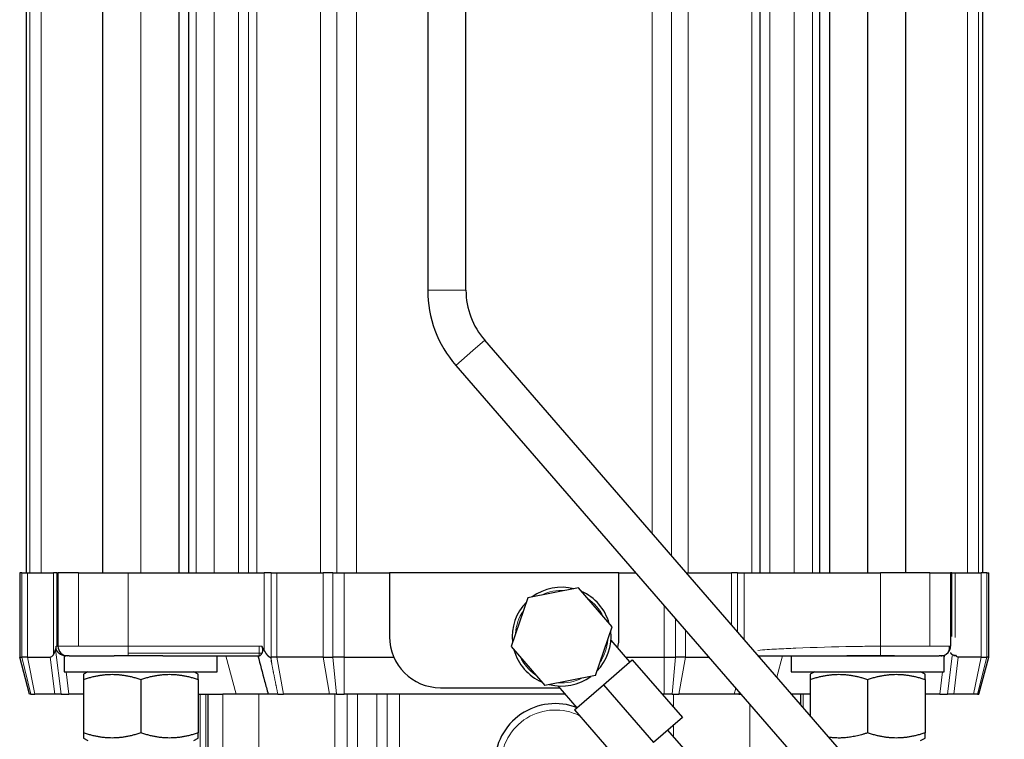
# Model space of a CAD drawing. Header units: inches. Extents: x 0 to 20790, y -12 to 14700.
# Tile 280 of 436: x 11217 to 11372, y 5927 to 6040. Entities that reach past the tile are written whole.
import ezdxf

# ---------------------------------------------------------------- set-up
doc = ezdxf.new("R2010")
doc.units = ezdxf.units.IN
doc.layers.add('1', color=7, linetype='Continuous', true_color=0xffffff)
doc.layers.add('254', color=7, linetype='Continuous', true_color=0xffffff)
doc.styles.add('latin_extended', font='simplex.shx')
doc.dimstyles.get("Standard").update_dxf_attribs({"dimtxt": 0.18, "dimasz": 0.18, "dimexe": 0.18, "dimexo": 0.0625, "dimgap": 0.09, "dimtad": 0, "dimtih": 1, "dimtoh": 1, "dimdec": 4, "dimzin": 0, "dimdsep": 46, "dimtxsty": 'Standard', "dimcen": 0.09, "dimadec": 0, "dimazin": 0, "dimtfac": 1, "dimtdec": 4, "dimtofl": 0, "dimtmove": 0, "dimatfit": 3, "dimfxl": 1, "dimtolj": 1, "dimtzin": 0, "dimarcsym": 0})

# ---------------------------------------------------------------- blocks, each defined once
blk = doc.blocks.new('_U0')
at = {"layer": '254', "color": 3, "linetype": 'Continuous', "lineweight": 13, "transparency": 16777216}
for p, q in [((10849.28, 6803.37), (11850.52, 6803.37)), ((11815.52, 6680.87), (11815.52, 4494.37)), ((10021.49, 4371.87), (11850.52, 4371.87))]:
    blk.add_line(p, q, dxfattribs=at)
at = {"layer": '254', "color": 3, "transparency": 16777216}
for points in [[(11835.94, 6680.87), (11795.11, 6680.87), (11815.52, 6803.37)], [(11795.11, 4494.37), (11835.94, 4494.37), (11815.52, 4371.87)]]:
    blk.add_solid(points, dxfattribs=at)
at = {"layer": 'Defpoints', "color": 0, "transparency": 16777216}
for p in [(10814.28, 6803.37), (9986.49, 4371.87), (11815.52, 4371.87)]:
    blk.add_point(p, dxfattribs=at)
at = {"layer": '254', "color": 2, "lineweight": 13, "transparency": 16777216, "insert": (11631.77, 5371.79), "char_height": 122.5, "attachment_point": 1, "rotation": 90, "style": 'latin_extended'}
blk.add_mtext('\\A1;2432', dxfattribs=at)

msp = doc.modelspace()

# ---------------------------------------------------------------- linework, layer by layer
at = {"layer": '1', "color": 2, "linetype": 'Continuous', "lineweight": 25}
for p, q in [((11218.49, 6080.374), (11218.49, 5953.374)), ((11230.49, 6080.373), (11230.49, 5953.376)), ((11242.49, 5953.376), (11242.49, 6080.373)), ((11243.99, 6080.374), (11243.99, 5953.374)), ((11333.617, 5953.374), (11333.617, 6080.374)), ((11342.99, 5953.374), (11342.99, 6080.374)), ((11344.49, 6080.373), (11344.49, 5953.376)), ((11350.49, 6080.373), (11350.49, 5953.376)), ((11356.49, 5953.376), (11356.49, 6080.373)), ((11368.49, 6080.374), (11368.49, 5953.374)), ((11281.49, 6068.374), (11281.49, 5997.723)), ((11287.49, 5997.723), (11287.49, 6068.374)), ((11366.432, 5902.246), (11290.426, 5989.859)), ((11285.894, 5985.927), (11361.9, 5898.315)), ((11217.801, 5953.374), (11217.49, 5953.374)), ((11217.49, 5953.374), (11217.49, 5940.174)), ((11217.801, 5953.374), (11218.694, 5953.374)), ((11218.694, 5953.374), (11222.768, 5953.374)), ((11223.304, 5953.374), (11222.768, 5953.374)), ((11223.304, 5953.374), (11223.49, 5953.374)), ((11226.712, 5953.374), (11223.49, 5953.374)), ((11223.49, 5953.374), (11223.49, 5941.874)), ((11226.712, 5953.374), (11234.49, 5953.374)), ((11234.49, 5953.374), (11255.844, 5953.374)), ((11256.915, 5953.374), (11255.844, 5953.374)), ((11256.915, 5953.374), (11257.845, 5953.374)), ((11257.845, 5953.374), (11265.067, 5953.374)), ((11266.616, 5953.374), (11265.067, 5953.374)), ((11266.616, 5953.374), (11268.401, 5953.374)), ((11268.401, 5953.374), (11275.49, 5953.374)), ((11311.49, 5953.374), (11275.49, 5953.374)), ((11275.49, 5953.374), (11275.49, 5943.374)), ((11311.49, 5953.374), (11314.134, 5953.374)), ((11311.49, 5943.374), (11311.49, 5953.374)), ((11322.078, 5953.374), (11329.136, 5953.374)), ((11330.066, 5953.374), (11329.136, 5953.374)), ((11330.066, 5953.374), (11331.137, 5953.374)), ((11331.137, 5953.374), (11352.49, 5953.374)), ((11360.269, 5953.374), (11352.49, 5953.374)), ((11360.269, 5953.374), (11363.49, 5953.374)), ((11363.677, 5953.374), (11363.49, 5953.374)), ((11363.49, 5953.374), (11363.49, 5941.875)), ((11363.677, 5953.374), (11364.213, 5953.374)), ((11364.213, 5953.374), (11368.287, 5953.374)), ((11369.18, 5953.374), (11368.287, 5953.374)), ((11369.18, 5953.374), (11369.49, 5953.374)), ((11369.49, 5940.174), (11369.49, 5953.374)), ((11305.13, 5951.014), (11297.194, 5949.48)), ((11310.426, 5944.909), (11305.13, 5951.014)), ((11297.194, 5949.48), (11294.555, 5941.84)), ((11307.787, 5937.269), (11310.426, 5944.909)), ((11294.555, 5941.84), (11299.851, 5935.734)), ((11313.198, 5939.425), (11310.242, 5942.832)), ((11217.49, 5940.174), (11217.801, 5940.174)), ((11219.045, 5934.374), (11217.49, 5940.174)), ((11218.694, 5940.174), (11217.801, 5940.174)), ((11218.694, 5940.174), (11222.272, 5940.174)), ((11225.247, 5940.374), (11224.49, 5940.374)), ((11224.49, 5940.374), (11224.49, 5937.874)), ((11225.247, 5940.374), (11232.296, 5940.374)), ((11239.918, 5940.374), (11232.296, 5940.374)), ((11239.918, 5940.374), (11255.031, 5940.374)), ((11248.49, 5937.874), (11248.49, 5940.374)), ((11256.838, 5940.174), (11256.915, 5940.174)), ((11257.845, 5940.174), (11256.915, 5940.174)), ((11265.067, 5940.174), (11257.845, 5940.174)), ((11265.067, 5940.174), (11266.616, 5940.174)), ((11268.401, 5940.174), (11266.616, 5940.174)), ((11268.401, 5940.174), (11276.158, 5940.174)), ((11312.548, 5940.174), (11318.58, 5940.174)), ((11318.58, 5940.174), (11320.365, 5940.174)), ((11321.914, 5940.174), (11320.365, 5940.174)), ((11321.914, 5940.174), (11325.586, 5940.174)), ((11338.49, 5940.374), (11338.49, 5937.874)), ((11354.684, 5940.374), (11347.253, 5940.374)), ((11361.433, 5940.374), (11361.734, 5940.374)), ((11362.49, 5940.374), (11361.734, 5940.374)), ((11362.49, 5937.874), (11362.49, 5940.374)), ((11368.287, 5940.174), (11364.709, 5940.174)), ((11367.936, 5934.374), (11369.49, 5940.174)), ((11368.287, 5940.174), (11369.18, 5940.174)), ((11369.49, 5940.174), (11369.18, 5940.174)), ((11309.043, 5935.821), (11313.576, 5939.752)), ((11313.576, 5939.752), (11321.439, 5930.688)), ((11224.49, 5937.874), (11248.49, 5937.874)), ((11228.19, 5937.874), (11227.488, 5937.469)), ((11245.493, 5937.469), (11244.79, 5937.874)), ((11307.787, 5937.269), (11299.851, 5935.734)), ((11338.49, 5937.874), (11362.49, 5937.874)), ((11342.19, 5937.874), (11341.488, 5937.469)), ((11359.493, 5937.469), (11358.79, 5937.874)), ((11227.488, 5936.665), (11227.488, 5928.284)), ((11236.49, 5936.665), (11236.49, 5928.284)), ((11245.493, 5936.665), (11245.493, 5928.284)), ((11283.49, 5935.374), (11302.149, 5935.374)), ((11301.914, 5935.646), (11304.889, 5932.217)), ((11304.511, 5931.889), (11309.043, 5935.821)), ((11309.043, 5935.821), (11316.907, 5926.756)), ((11341.488, 5936.665), (11341.488, 5931)), ((11350.49, 5936.665), (11350.49, 5928.284)), ((11359.493, 5936.665), (11359.493, 5928.284)), ((11219.259, 5934.374), (11219.045, 5934.374)), ((11219.259, 5934.374), (11219.874, 5934.374)), ((11222.986, 5934.374), (11219.874, 5934.374)), ((11223.975, 5934.374), (11222.986, 5934.374)), ((11223.975, 5934.374), (11225.187, 5934.374)), ((11227.488, 5934.374), (11225.187, 5934.374)), ((11245.493, 5934.374), (11247.12, 5934.374)), ((11246.99, 5934.374), (11246.99, 5914.374)), ((11247.12, 5934.374), (11249.334, 5934.374)), ((11254.048, 5934.374), (11249.334, 5934.374)), ((11256.455, 5934.374), (11254.048, 5934.374)), ((11257.988, 5934.374), (11258.881, 5934.374)), ((11266.103, 5934.374), (11258.881, 5934.374)), ((11267.171, 5934.374), (11266.103, 5934.374)), ((11267.171, 5934.374), (11268.401, 5934.374)), ((11303.017, 5934.374), (11268.401, 5934.374)), ((11318.58, 5934.374), (11318.241, 5934.374)), ((11319.81, 5934.374), (11318.58, 5934.374)), ((11319.81, 5934.374), (11320.878, 5934.374)), ((11329.561, 5934.374), (11320.878, 5934.374)), ((11330.275, 5934.374), (11329.561, 5934.374)), ((11330.275, 5934.374), (11330.526, 5934.374)), ((11330.526, 5934.374), (11330.548, 5934.454)), ((11330.526, 5934.374), (11330.617, 5934.374)), ((11339.861, 5934.374), (11338.56, 5934.374)), ((11341.455, 5934.374), (11339.861, 5934.374)), ((11339.99, 5932.726), (11339.99, 5934.374)), ((11361.794, 5934.374), (11359.493, 5934.374)), ((11361.794, 5934.374), (11363.006, 5934.374)), ((11363.994, 5934.374), (11363.006, 5934.374)), ((11367.107, 5934.374), (11363.994, 5934.374)), ((11367.722, 5934.374), (11367.107, 5934.374)), ((11367.722, 5934.374), (11367.936, 5934.374)), ((11301.491, 5932.874), (11301.49, 5932.874)), ((11304.511, 5931.889), (11312.375, 5922.824)), ((11304.511, 5931.889), (11312.375, 5922.824)), ((11321.439, 5930.688), (11316.907, 5926.756)), ((11227.488, 5927.48), (11228.19, 5927.074)), ((11244.79, 5927.074), (11245.493, 5927.48)), ((11352.573, 5890.221), (11319.173, 5928.722)), ((11358.79, 5927.074), (11359.493, 5927.48))]:
    msp.add_line(p, q, dxfattribs=at)
at = {"layer": '1', "color": 110, "linetype": 'Continuous', "lineweight": 13}
for p, q in [((11219.099, 5953.374), (11219.099, 6080.374)), ((11220.834, 6080.374), (11220.834, 5953.374)), ((11236.49, 6080.373), (11236.49, 5953.376)), ((11245.162, 5953.374), (11245.162, 6080.374)), ((11247.99, 5953.374), (11247.99, 6080.374)), ((11251.834, 6080.374), (11251.834, 5953.374)), ((11253.364, 5953.374), (11253.364, 6080.374)), ((11254.662, 5953.374), (11254.662, 6080.374)), ((11264.647, 6080.374), (11264.647, 5953.374)), ((11267.243, 5953.374), (11267.243, 6080.374)), ((11270.304, 6080.374), (11270.304, 5953.374)), ((11316.677, 6080.374), (11316.677, 5959.601)), ((11319.738, 5956.071), (11319.738, 6080.374)), ((11322.334, 6080.374), (11322.334, 5953.374)), ((11332.319, 6080.374), (11332.319, 5953.374)), ((11335.147, 6080.374), (11335.147, 5953.374)), ((11338.99, 6080.374), (11338.99, 5953.374)), ((11341.819, 5953.374), (11341.819, 6080.374)), ((11366.147, 6080.374), (11366.147, 5953.374)), ((11367.882, 5953.374), (11367.882, 6080.374)), ((11281.49, 5997.723), (11285.021, 5997.723)), ((11285.021, 5997.723), (11287.49, 5997.723)), ((11288.56, 5988.241), (11290.426, 5989.859)), ((11285.894, 5985.927), (11288.56, 5988.241)), ((11217.801, 5940.174), (11217.801, 5953.374)), ((11218.694, 5953.374), (11218.694, 5940.174)), ((11222.768, 5953.374), (11222.768, 5940.512)), ((11223.304, 5941.874), (11223.304, 5953.374)), ((11226.712, 5941.874), (11226.712, 5953.374)), ((11234.49, 5941.874), (11234.49, 5953.374)), ((11255.844, 5953.374), (11255.844, 5941.202)), ((11256.915, 5940.174), (11256.915, 5953.374)), ((11257.845, 5940.174), (11257.845, 5953.374)), ((11265.067, 5953.374), (11265.067, 5940.174)), ((11266.616, 5940.174), (11266.616, 5953.374)), ((11268.401, 5953.374), (11268.401, 5940.174)), ((11329.136, 5953.374), (11329.136, 5945.238)), ((11330.066, 5944.166), (11330.066, 5953.374)), ((11331.137, 5942.932), (11331.137, 5953.374)), ((11352.49, 5953.374), (11352.49, 5941.874)), ((11360.269, 5941.874), (11360.269, 5953.374)), ((11363.677, 5943.394), (11363.677, 5953.374)), ((11364.213, 5953.374), (11364.213, 5943.224)), ((11368.287, 5953.374), (11368.287, 5940.174)), ((11369.18, 5940.174), (11369.18, 5953.374)), ((11318.58, 5948.249), (11318.58, 5940.174)), ((11320.365, 5940.174), (11320.365, 5946.193)), ((11321.914, 5944.407), (11321.914, 5940.174)), ((11223.111, 5941.385), (11223.975, 5934.374)), ((11223.213, 5941.874), (11223.304, 5941.874)), ((11223.49, 5941.874), (11223.304, 5941.874)), ((11223.49, 5941.874), (11226.712, 5941.874)), ((11234.49, 5941.874), (11226.712, 5941.874)), ((11234.49, 5941.874), (11234.49, 5940.814)), ((11255.031, 5941.874), (11234.49, 5941.874)), ((11255.031, 5941.874), (11255.031, 5940.814)), ((11255.487, 5941.874), (11255.031, 5941.874)), ((11217.801, 5940.174), (11219.259, 5934.374)), ((11219.874, 5934.374), (11218.694, 5940.174)), ((11222.272, 5940.174), (11222.986, 5934.374)), ((11224.49, 5940.023), (11224.444, 5940.402)), ((11255.031, 5940.814), (11234.49, 5940.814)), ((11234.49, 5940.814), (11234.49, 5940.374)), ((11251.431, 5934.374), (11249.823, 5940.374)), ((11255.031, 5940.374), (11255.031, 5940.814)), ((11255.031, 5940.814), (11255.526, 5940.814)), ((11256.915, 5940.174), (11256.999, 5939.298)), ((11258.881, 5934.374), (11257.845, 5940.174)), ((11265.067, 5940.174), (11266.103, 5934.374)), ((11266.616, 5940.174), (11267.171, 5934.374)), ((11268.401, 5934.374), (11268.401, 5940.174)), ((11318.58, 5934.374), (11318.58, 5940.174)), ((11320.365, 5940.174), (11319.81, 5934.374)), ((11320.878, 5934.374), (11321.914, 5940.174)), ((11336.261, 5937.025), (11337.158, 5940.374)), ((11362.534, 5940.374), (11362.49, 5940.023)), ((11363.006, 5934.374), (11363.745, 5940.374)), ((11363.994, 5934.374), (11364.709, 5940.174)), ((11367.107, 5934.374), (11368.287, 5940.174)), ((11369.18, 5940.174), (11367.722, 5934.374)), ((11225.187, 5934.374), (11224.755, 5937.874)), ((11362.226, 5937.874), (11361.794, 5934.374)), ((11329.81, 5935.305), (11329.561, 5934.374)), ((11245.819, 5934.374), (11245.819, 5747.874)), ((11246.686, 5747.874), (11246.686, 5934.374)), ((11249.334, 5934.374), (11249.334, 5914.374)), ((11254.99, 5914.374), (11254.99, 5934.374)), ((11266.919, 5934.374), (11266.919, 5914.374)), ((11268.833, 5934.374), (11268.833, 5914.374)), ((11270.455, 5914.374), (11270.455, 5934.374)), ((11273.526, 5914.374), (11273.526, 5934.374)), ((11275.148, 5934.374), (11275.148, 5914.374)), ((11277.062, 5914.374), (11277.062, 5934.374)), ((11320.062, 5932.276), (11320.062, 5934.374)), ((11330.356, 5934.676), (11330.275, 5934.374)), ((11340.371, 5934.374), (11340.371, 5932.287)), ((11341.455, 5931.038), (11341.455, 5934.374)), ((11331.99, 5932.791), (11331.99, 5914.374)), ((11320.062, 5927.698), (11320.062, 5929.493))]:
    msp.add_line(p, q, dxfattribs=at)
at = {"layer": '1', "color": 2, "linetype": 'Continuous', "lineweight": 25}
for centre, radius, start, end in [((11299.49, 5997.723), 18, 180, 220.94234), ((11299.49, 5997.723), 12, 180, 220.94234), ((11302.49, 5943.374), 7.75, 75.53234, 126.35984), ((11302.49, 5943.374), 7.75, 15.52484, 66.35234), ((11302.49, 5943.374), 7.75, 135.52859, 186.36172), ((11283.49, 5943.374), 8, 180, 270), ((11302.49, 5943.374), 7.75, 315.52297, 6.35609), ((11303.49, 5943.374), 8, 347.31703, 0), ((11224.99, 5941.874), 1.5, 180, 225), ((11224.99, 5941.874), 1.5, 225, 270), ((11302.49, 5943.374), 7.75, 195.53047, 246.35797), ((11302.49, 5943.374), 7.75, 255.52672, 306.35422)]:
    msp.add_arc(centre, radius, start, end, dxfattribs=at)
at = {"layer": '1', "color": 110, "linetype": 'Continuous', "lineweight": 13}
for start, end in [(85.85422, 116.03797), (25.84672, 56.03047), (145.85609, 176.03422), (325.85047, 356.02859), (205.85234, 236.03609), (265.84859, 296.03234)]:
    msp.add_arc((11302.49, 5943.374), 7.25, start, end, dxfattribs=at)
at = {"layer": '1', "color": 2, "linetype": 'Continuous', "lineweight": 25}
for centre, major_axis, ratio, start_param, end_param in [((11223.139, 5951.765), (0.893, 11.59), 0.1686542, 3.1545841, 3.3966354), ((11363.842, 5951.765), (-0.893, 11.59), 0.1686542, 2.9044375, 3.1286012), ((11301.491, 5923.375), (0, -9.5), 1, 2.7731118, 4.7121365)]:
    msp.add_ellipse(centre, major_axis=major_axis, ratio=ratio, start_param=start_param, end_param=end_param, dxfattribs=at)
at = {"layer": '1', "color": 110, "linetype": 'Continuous', "lineweight": 13}
msp.add_ellipse((11301.492, 5923.375), major_axis=(0, -8.5), ratio=1, start_param=2.6757148, end_param=4.7121429, dxfattribs=at)
at = {"layer": '1', "color": 2, "linetype": 'Continuous', "lineweight": 25}
for points, knots in [([(11222.768, 5940.512), (11222.771, 5940.516), (11222.776, 5940.523), (11222.785, 5940.534), (11222.793, 5940.546), (11222.801, 5940.558), (11222.809, 5940.57), (11222.817, 5940.583), (11222.825, 5940.596), (11222.833, 5940.61), (11222.841, 5940.623), (11222.849, 5940.638), (11222.857, 5940.652), (11222.864, 5940.667), (11222.872, 5940.682), (11222.88, 5940.698), (11222.888, 5940.714), (11222.896, 5940.73), (11222.903, 5940.747), (11222.911, 5940.764), (11222.919, 5940.781), (11222.926, 5940.799), (11222.934, 5940.817), (11222.941, 5940.835), (11222.949, 5940.854), (11222.956, 5940.873), (11222.964, 5940.893), (11222.971, 5940.912), (11222.979, 5940.933), (11222.986, 5940.953), (11222.993, 5940.974), (11223, 5940.995), (11223.008, 5941.017), (11223.015, 5941.039), (11223.022, 5941.061), (11223.029, 5941.084), (11223.036, 5941.107), (11223.043, 5941.131), (11223.05, 5941.154), (11223.057, 5941.179), (11223.064, 5941.203), (11223.071, 5941.228), (11223.078, 5941.253), (11223.085, 5941.279), (11223.091, 5941.305), (11223.098, 5941.331), (11223.105, 5941.358), (11223.109, 5941.376), (11223.111, 5941.385)], [0, 0, 0, 0, 0.0156161, 0.03147, 0.0475651, 0.0639049, 0.0804926, 0.0973312, 0.1144237, 0.1317729, 0.1493815, 0.167252, 0.185387, 0.2037887, 0.2224595, 0.2414015, 0.2606167, 0.2801071, 0.2998747, 0.3199212, 0.3402484, 0.3608579, 0.3817514, 0.4029305, 0.4243965, 0.4461509, 0.468195, 0.4905303, 0.5131578, 0.536079, 0.5592948, 0.5828065, 0.6066151, 0.6307216, 0.6551271, 0.6798325, 0.7048388, 0.7301468, 0.7557575, 0.7816716, 0.8078899, 0.8344133, 0.8612425, 0.8883782, 0.9158212, 0.943572, 0.9716314, 1, 1, 1, 1]), ([(11223.213, 5941.874), (11223.188, 5941.733), (11223.16, 5941.594), (11223.123, 5941.434), (11223.117, 5941.409), (11223.111, 5941.385)], [0, 0, 0, 0, 0.8469825, 0.8469825, 1, 1, 1, 1]), ([(11224.444, 5940.402), (11224.437, 5940.403), (11224.424, 5940.406), (11224.405, 5940.41), (11224.386, 5940.414), (11224.366, 5940.418), (11224.347, 5940.423), (11224.328, 5940.428), (11224.309, 5940.433), (11224.29, 5940.438), (11224.271, 5940.443), (11224.252, 5940.449), (11224.233, 5940.455), (11224.215, 5940.461), (11224.196, 5940.467), (11224.177, 5940.474), (11224.159, 5940.481), (11224.14, 5940.488), (11224.122, 5940.495), (11224.104, 5940.502), (11224.085, 5940.51), (11224.067, 5940.518), (11224.049, 5940.526), (11224.031, 5940.534), (11224.013, 5940.542), (11223.995, 5940.551), (11223.978, 5940.56), (11223.96, 5940.569), (11223.942, 5940.578), (11223.925, 5940.588), (11223.873, 5940.617), (11223.789, 5940.669), (11223.68, 5940.748), (11223.58, 5940.835), (11223.487, 5940.93), (11223.404, 5941.034), (11223.331, 5941.145), (11223.275, 5941.259), (11223.239, 5941.358), (11223.218, 5941.439), (11223.206, 5941.501), (11223.198, 5941.564), (11223.195, 5941.618), (11223.194, 5941.662), (11223.194, 5941.696), (11223.196, 5941.731), (11223.198, 5941.767), (11223.202, 5941.802), (11223.207, 5941.838), (11223.211, 5941.862), (11223.213, 5941.874)], [0, 0, 0, 0, 0.0092075, 0.0184041, 0.027591, 0.0367689, 0.045939, 0.0551022, 0.0642594, 0.0734117, 0.08256, 0.0917054, 0.1008488, 0.1099912, 0.1191336, 0.128277, 0.1374224, 0.1465707, 0.155723, 0.1648802, 0.1740433, 0.1832134, 0.1923913, 0.2015781, 0.2107747, 0.2199821, 0.2292013, 0.2384333, 0.2476789, 0.2569392, 0.2662151, 0.33083, 0.3934493, 0.4544502, 0.5142406, 0.5783641, 0.639584, 0.6987128, 0.7566512, 0.7868333, 0.8171471, 0.8473814, 0.8781667, 0.8948505, 0.9117472, 0.9288738, 0.9462469, 0.9638823, 0.9817952, 1, 1, 1, 1]), ([(11255.844, 5941.203), (11255.831, 5941.226), (11255.805, 5941.274), (11255.766, 5941.346), (11255.727, 5941.419), (11255.687, 5941.493), (11255.647, 5941.568), (11255.608, 5941.643), (11255.568, 5941.719), (11255.527, 5941.797), (11255.501, 5941.848), (11255.487, 5941.874)], [0, 0, 0, 0, 0.1068065, 0.2146863, 0.3236408, 0.433671, 0.5447781, 0.6569634, 0.770228, 0.8845731, 1, 1, 1, 1]), ([(11255.526, 5940.814), (11255.528, 5940.818), (11255.532, 5940.827), (11255.539, 5940.84), (11255.545, 5940.853), (11255.551, 5940.867), (11255.557, 5940.88), (11255.562, 5940.893), (11255.567, 5940.907), (11255.573, 5940.92), (11255.578, 5940.933), (11255.582, 5940.947), (11255.587, 5940.96), (11255.591, 5940.973), (11255.596, 5940.987), (11255.6, 5941), (11255.603, 5941.013), (11255.607, 5941.026), (11255.62, 5941.077), (11255.638, 5941.168), (11255.646, 5941.305), (11255.634, 5941.448), (11255.611, 5941.555), (11255.591, 5941.623), (11255.581, 5941.654), (11255.571, 5941.685), (11255.559, 5941.716), (11255.547, 5941.747), (11255.533, 5941.779), (11255.519, 5941.81), (11255.504, 5941.842), (11255.493, 5941.864), (11255.487, 5941.874)], [0, 0, 0, 0, 0.016182, 0.0321771, 0.0479862, 0.06361, 0.0790491, 0.0943043, 0.1093765, 0.1242664, 0.1389749, 0.1535029, 0.1678513, 0.1820211, 0.1960133, 0.2098288, 0.2234689, 0.2369344, 0.2502267, 0.3785727, 0.4993821, 0.6240076, 0.7494665, 0.775694, 0.8022875, 0.8292636, 0.8566383, 0.8844267, 0.9126435, 0.9413026, 0.9704172, 1, 1, 1, 1]), ([(11361.99, 5940.374), (11362.078, 5940.374), (11362.17, 5940.382), (11362.356, 5940.417), (11362.45, 5940.443), (11362.635, 5940.516), (11362.725, 5940.563), (11362.897, 5940.675), (11362.978, 5940.741), (11363.124, 5940.887), (11363.19, 5940.968), (11363.302, 5941.14), (11363.348, 5941.23), (11363.422, 5941.415), (11363.448, 5941.509), (11363.483, 5941.695), (11363.49, 5941.787), (11363.49, 5941.875)], [0, 0, 0, 0, 0.125, 0.125, 0.25, 0.25, 0.375, 0.375, 0.5, 0.5, 0.625, 0.625, 0.75, 0.75, 0.875, 0.875, 1, 1, 1, 1]), ([(11362.528, 5940.475), (11362.678, 5940.533), (11362.939, 5940.686), (11363.224, 5941.036), (11363.347, 5941.455), (11363.324, 5941.733), (11363.286, 5941.874)], [0, 0, 0, 0, 0.2462865, 0.4991922, 0.7522514, 1, 1, 1, 1]), ([(11254.847, 5940.374), (11255.202, 5939.05), (11255.737, 5937.051), (11256.274, 5935.048), (11256.455, 5934.374)], [0, 0, 0, 0, 0.6640911, 1, 1, 1, 1]), ([(11255.031, 5940.374), (11255.034, 5940.374), (11255.038, 5940.374), (11255.046, 5940.375), (11255.053, 5940.375), (11255.06, 5940.376), (11255.068, 5940.377), (11255.076, 5940.379), (11255.083, 5940.38), (11255.091, 5940.382), (11255.099, 5940.384), (11255.107, 5940.387), (11255.116, 5940.39), (11255.124, 5940.393), (11255.133, 5940.396), (11255.141, 5940.4), (11255.155, 5940.406), (11255.176, 5940.416), (11255.206, 5940.434), (11255.241, 5940.458), (11255.28, 5940.489), (11255.319, 5940.525), (11255.355, 5940.562), (11255.384, 5940.596), (11255.406, 5940.624), (11255.425, 5940.649), (11255.442, 5940.673), (11255.458, 5940.697), (11255.474, 5940.721), (11255.488, 5940.744), (11255.501, 5940.768), (11255.514, 5940.791), (11255.522, 5940.806), (11255.526, 5940.814)], [0, 0, 0, 0, 0.0157728, 0.031673, 0.0477006, 0.0638559, 0.080139, 0.09655, 0.113089, 0.1297563, 0.1465519, 0.163476, 0.1805287, 0.1977101, 0.2150204, 0.2324597, 0.250028, 0.2993938, 0.3576167, 0.4246978, 0.5006376, 0.5820898, 0.6508845, 0.7070207, 0.7504982, 0.786025, 0.8203086, 0.8533506, 0.8851525, 0.9157162, 0.9450438, 0.9731375, 1, 1, 1, 1]), ([(11255.844, 5941.202), (11255.851, 5941.191), (11255.863, 5941.168), (11255.882, 5941.134), (11255.901, 5941.1), (11255.92, 5941.067), (11255.939, 5941.035), (11255.958, 5941.003), (11255.977, 5940.972), (11255.995, 5940.942), (11256.014, 5940.912), (11256.033, 5940.883), (11256.051, 5940.854), (11256.069, 5940.826), (11256.087, 5940.798), (11256.106, 5940.772), (11256.124, 5940.745), (11256.142, 5940.72), (11256.159, 5940.694), (11256.177, 5940.67), (11256.195, 5940.646), (11256.213, 5940.623), (11256.23, 5940.6), (11256.248, 5940.578), (11256.265, 5940.556), (11256.282, 5940.536), (11256.299, 5940.515), (11256.316, 5940.496), (11256.333, 5940.476), (11256.35, 5940.458), (11256.367, 5940.44), (11256.384, 5940.423), (11256.4, 5940.406), (11256.417, 5940.39), (11256.428, 5940.38), (11256.433, 5940.374)], [0, 0, 0, 0, 0.0387639, 0.0769793, 0.1146472, 0.1517692, 0.1883466, 0.2243809, 0.2598735, 0.2948262, 0.3292406, 0.3631184, 0.3964615, 0.4292719, 0.4615515, 0.4933025, 0.5245272, 0.5552279, 0.585407, 0.6150673, 0.6442114, 0.6728422, 0.7009629, 0.7285766, 0.7556867, 0.7822969, 0.808411, 0.8340329, 0.859167, 0.8838177, 0.9079899, 0.9316887, 0.9549195, 0.9776878, 1, 1, 1, 1]), ([(11256.433, 5940.374), (11256.438, 5940.37), (11256.446, 5940.362), (11256.459, 5940.351), (11256.472, 5940.34), (11256.485, 5940.329), (11256.498, 5940.318), (11256.511, 5940.308), (11256.524, 5940.299), (11256.536, 5940.289), (11256.549, 5940.28), (11256.562, 5940.272), (11256.574, 5940.263), (11256.587, 5940.255), (11256.599, 5940.248), (11256.612, 5940.241), (11256.624, 5940.234), (11256.636, 5940.227), (11256.649, 5940.221), (11256.661, 5940.216), (11256.673, 5940.21), (11256.685, 5940.205), (11256.697, 5940.201), (11256.709, 5940.197), (11256.721, 5940.193), (11256.733, 5940.189), (11256.745, 5940.186), (11256.757, 5940.183), (11256.768, 5940.181), (11256.78, 5940.179), (11256.792, 5940.177), (11256.804, 5940.176), (11256.815, 5940.175), (11256.827, 5940.174), (11256.834, 5940.174), (11256.838, 5940.174)], [0, 0, 0, 0, 0.037567, 0.0745658, 0.1110041, 0.1468898, 0.1822312, 0.2170373, 0.251317, 0.28508, 0.3183364, 0.3510966, 0.3833717, 0.4151731, 0.4465129, 0.4774036, 0.5078583, 0.5378907, 0.5675151, 0.5967463, 0.6255998, 0.6540917, 0.6822387, 0.7100581, 0.7375679, 0.7647867, 0.7917335, 0.8184282, 0.844891, 0.8711429, 0.8972051, 0.9230994, 0.9488482, 0.9744741, 1, 1, 1, 1]), ([(11333.352, 5940.374), (11333.804, 5940.374), (11334.258, 5940.374), (11334.964, 5940.374), (11335.213, 5940.374), (11335.712, 5940.374), (11335.962, 5940.374), (11337.211, 5940.374), (11338.209, 5940.374), (11340.206, 5940.374), (11341.205, 5940.374), (11343.203, 5940.374), (11344.202, 5940.374), (11345.885, 5940.374), (11346.569, 5940.374), (11347.253, 5940.374)], [0, 0, 0, 0, 0.0988575, 0.0988575, 0.1527006, 0.1527006, 0.2065438, 0.2065438, 0.4219163, 0.4219163, 0.6372888, 0.6372888, 0.8526613, 0.8526613, 1, 1, 1, 1]), ([(11347.253, 5940.374), (11347.569, 5940.374), (11347.885, 5940.374), (11349.201, 5940.374), (11350.199, 5940.374), (11351.632, 5940.374), (11352.061, 5940.374), (11352.49, 5940.374)], [0, 0, 0, 0, 0.1810813, 0.1810813, 0.7543244, 0.7543244, 1, 1, 1, 1]), ([(11352.49, 5940.374), (11352.601, 5940.374), (11353.224, 5940.374), (11353.958, 5940.374), (11354.572, 5940.374), (11354.684, 5940.374)], [0, 0, 0, 0, 0.149485, 0.8439471, 1, 1, 1, 1]), ([(11354.684, 5940.374), (11355.071, 5940.374), (11355.943, 5940.374), (11357.233, 5940.374), (11358.93, 5940.374), (11360.655, 5940.374), (11361.48, 5940.374), (11361.728, 5940.374), (11361.734, 5940.374)], [0, 0, 0, 0, 0.1134573, 0.2599338, 0.4063772, 0.6992769, 0.9921987, 1, 1, 1, 1]), ([(11363.49, 5940.882), (11363.49, 5940.881), (11363.491, 5940.879), (11363.491, 5940.877), (11363.491, 5940.874), (11363.492, 5940.871), (11363.493, 5940.867), (11363.494, 5940.863), (11363.495, 5940.86), (11363.496, 5940.856), (11363.498, 5940.851), (11363.5, 5940.847), (11363.502, 5940.842), (11363.504, 5940.837), (11363.507, 5940.832), (11363.509, 5940.826), (11363.512, 5940.82), (11363.516, 5940.814), (11363.519, 5940.808), (11363.523, 5940.802), (11363.528, 5940.795), (11363.532, 5940.788), (11363.538, 5940.779), (11363.547, 5940.768), (11363.558, 5940.754), (11363.569, 5940.74), (11363.582, 5940.726), (11363.595, 5940.712), (11363.61, 5940.697), (11363.625, 5940.683), (11363.641, 5940.668), (11363.659, 5940.653), (11363.671, 5940.643), (11363.677, 5940.638)], [0, 0, 0, 0, 0.0202149, 0.0407543, 0.0616194, 0.0828119, 0.1043328, 0.1261836, 0.1483654, 0.1708793, 0.1937265, 0.2169079, 0.2404247, 0.2642778, 0.288468, 0.3129963, 0.3378635, 0.3630705, 0.388618, 0.4145068, 0.4407375, 0.467311, 0.4942278, 0.5446187, 0.5950495, 0.6455209, 0.6960333, 0.7465873, 0.7971834, 0.8478222, 0.8985042, 0.94923, 1, 1, 1, 1]), ([(11363.677, 5940.638), (11363.68, 5940.635), (11363.686, 5940.631), (11363.696, 5940.624), (11363.706, 5940.617), (11363.715, 5940.611), (11363.726, 5940.604), (11363.736, 5940.598), (11363.746, 5940.592), (11363.757, 5940.586), (11363.767, 5940.58), (11363.778, 5940.574), (11363.789, 5940.569), (11363.8, 5940.564), (11363.811, 5940.559), (11363.822, 5940.553), (11363.833, 5940.549), (11363.845, 5940.544), (11363.856, 5940.539), (11363.868, 5940.535), (11363.88, 5940.531), (11363.891, 5940.527), (11363.903, 5940.523), (11363.915, 5940.519), (11363.927, 5940.515), (11363.939, 5940.512), (11363.951, 5940.508), (11363.963, 5940.505), (11363.976, 5940.502), (11363.988, 5940.499), (11364, 5940.497), (11364.012, 5940.494), (11364.025, 5940.492), (11364.037, 5940.49), (11364.05, 5940.487), (11364.062, 5940.485), (11364.075, 5940.484), (11364.087, 5940.482), (11364.1, 5940.481), (11364.112, 5940.479), (11364.125, 5940.478), (11364.137, 5940.477), (11364.15, 5940.476), (11364.162, 5940.476), (11364.175, 5940.475), (11364.188, 5940.475), (11364.2, 5940.474), (11364.209, 5940.474), (11364.213, 5940.474)], [0, 0, 0, 0, 0.0257801, 0.0513732, 0.0767795, 0.1019996, 0.1270338, 0.1518825, 0.1765462, 0.2010252, 0.2253202, 0.2494314, 0.2733593, 0.2971045, 0.3206674, 0.3440486, 0.3672485, 0.3902676, 0.4131066, 0.4357658, 0.458246, 0.4805477, 0.5026714, 0.5246178, 0.5463876, 0.5679812, 0.5893994, 0.6106428, 0.6317122, 0.6526081, 0.6733314, 0.6938828, 0.714263, 0.7344728, 0.754513, 0.7743844, 0.7940878, 0.813624, 0.8329941, 0.8521988, 0.8712391, 0.8901159, 0.9088302, 0.927383, 0.9457753, 0.9640082, 0.9820827, 1, 1, 1, 1]), ([(11364.251, 5940.464), (11364.251, 5940.464), (11364.252, 5940.462), (11364.252, 5940.46), (11364.253, 5940.457), (11364.254, 5940.455), (11364.254, 5940.451), (11364.253, 5940.447), (11364.252, 5940.443), (11364.249, 5940.437), (11364.242, 5940.428), (11364.228, 5940.417), (11364.206, 5940.406), (11364.182, 5940.397), (11364.157, 5940.391), (11364.135, 5940.386), (11364.112, 5940.381), (11364.088, 5940.378), (11364.063, 5940.376), (11364.036, 5940.375), (11364.018, 5940.374), (11364.009, 5940.374)], [0, 0, 0, 0, 0.0097483, 0.0189577, 0.0276862, 0.0360022, 0.0439845, 0.0655467, 0.0762347, 0.0873356, 0.1264123, 0.1764229, 0.2654211, 0.3784762, 0.4559436, 0.5369689, 0.6216985, 0.7102609, 0.8027682, 0.899319, 1, 1, 1, 1])]:
    msp.add_open_spline(points, degree=3, knots=knots, dxfattribs=at)
at = {"layer": '1', "color": 110, "linetype": 'Continuous', "lineweight": 13}
for points, knots in [([(11352.49, 5941.875), (11352.061, 5941.874), (11351.634, 5941.873), (11350.2, 5941.865), (11346.201, 5941.819), (11341.203, 5941.655), (11337.211, 5941.481), (11335.222, 5941.391), (11334.232, 5941.348), (11333.259, 5941.212)], [0, 0, 0, 0, 0.0669603, 0.0669603, 0.222708, 0.6899511, 0.8456988, 0.8456988, 1, 1, 1, 1]), ([(11352.49, 5941.874), (11352.85, 5941.874), (11353.21, 5941.874), (11353.927, 5941.874), (11354.283, 5941.874), (11354.99, 5941.874), (11355.339, 5941.874), (11356.028, 5941.874), (11356.367, 5941.874), (11357.033, 5941.874), (11357.358, 5941.874), (11357.993, 5941.874), (11358.302, 5941.874), (11358.901, 5941.874), (11359.191, 5941.874), (11359.747, 5941.874), (11360.014, 5941.874), (11360.269, 5941.874)], [0, 0, 0, 0, 0.125, 0.125, 0.25, 0.25, 0.375, 0.375, 0.5, 0.5, 0.625, 0.625, 0.75, 0.75, 0.875, 0.875, 1, 1, 1, 1]), ([(11352.49, 5940.374), (11352.49, 5940.375), (11352.49, 5940.375), (11352.49, 5940.375), (11352.49, 5940.376), (11352.49, 5940.376), (11352.49, 5940.378), (11352.49, 5940.379), (11352.49, 5940.381), (11352.49, 5940.383), (11352.49, 5940.385), (11352.49, 5940.388), (11352.49, 5940.391), (11352.49, 5940.394), (11352.49, 5940.398), (11352.49, 5940.402), (11352.49, 5940.406), (11352.49, 5940.411), (11352.49, 5940.415), (11352.49, 5940.421), (11352.49, 5940.426), (11352.49, 5940.432), (11352.491, 5940.438), (11352.491, 5940.444), (11352.491, 5940.451), (11352.491, 5940.458), (11352.491, 5940.466), (11352.491, 5940.474), (11352.491, 5940.482), (11352.491, 5940.49), (11352.491, 5940.499), (11352.491, 5940.508), (11352.491, 5940.518), (11352.491, 5940.527), (11352.491, 5940.537), (11352.491, 5940.548), (11352.491, 5940.559), (11352.491, 5940.57), (11352.491, 5940.581), (11352.491, 5940.593), (11352.491, 5940.605), (11352.491, 5940.617), (11352.491, 5940.63), (11352.491, 5940.643), (11352.491, 5940.656), (11352.491, 5940.67), (11352.491, 5940.684), (11352.491, 5940.698), (11352.491, 5940.713), (11352.491, 5940.727), (11352.491, 5940.742), (11352.491, 5940.758), (11352.491, 5940.773), (11352.491, 5940.789), (11352.491, 5940.806), (11352.491, 5940.822), (11352.491, 5940.839), (11352.491, 5940.856), (11352.491, 5940.873), (11352.491, 5940.89), (11352.491, 5940.908), (11352.491, 5940.926), (11352.491, 5940.944), (11352.491, 5940.962), (11352.491, 5940.98), (11352.491, 5940.999), (11352.491, 5941.018), (11352.491, 5941.037), (11352.491, 5941.056), (11352.491, 5941.075), (11352.491, 5941.095), (11352.491, 5941.114), (11352.491, 5941.134), (11352.491, 5941.154), (11352.491, 5941.174), (11352.491, 5941.194), (11352.491, 5941.215), (11352.491, 5941.235), (11352.491, 5941.255), (11352.491, 5941.276), (11352.491, 5941.296), (11352.491, 5941.317), (11352.491, 5941.338), (11352.491, 5941.359), (11352.491, 5941.379), (11352.491, 5941.4), (11352.491, 5941.421), (11352.491, 5941.442), (11352.49, 5941.463), (11352.49, 5941.484), (11352.49, 5941.505), (11352.49, 5941.526), (11352.49, 5941.547), (11352.49, 5941.568), (11352.49, 5941.588), (11352.49, 5941.609), (11352.49, 5941.63), (11352.49, 5941.651), (11352.49, 5941.672), (11352.49, 5941.692), (11352.49, 5941.713), (11352.49, 5941.733), (11352.49, 5941.754), (11352.49, 5941.774), (11352.49, 5941.794), (11352.49, 5941.814), (11352.49, 5941.835), (11352.49, 5941.855), (11352.49, 5941.868), (11352.49, 5941.874)], [0, 0, 0, 0, 0.0074391, 0.0159306, 0.0244674, 0.0330492, 0.0416754, 0.0503458, 0.0590597, 0.0678167, 0.0766163, 0.085458, 0.0943411, 0.1032652, 0.1122297, 0.1212338, 0.130277, 0.1393586, 0.1484779, 0.1576343, 0.1668269, 0.1760551, 0.1853181, 0.194615, 0.2039452, 0.2133077, 0.2227018, 0.2321265, 0.2415809, 0.2510643, 0.2605755, 0.2701138, 0.2796781, 0.2892675, 0.2988809, 0.3085174, 0.318176, 0.3278556, 0.3375551, 0.3472735, 0.3570098, 0.3667627, 0.3765313, 0.3863144, 0.3961109, 0.4059197, 0.4157396, 0.4255694, 0.4354081, 0.4452544, 0.4551072, 0.4649653, 0.4748275, 0.4846927, 0.4945597, 0.5044272, 0.5142942, 0.5241594, 0.5340216, 0.5438798, 0.5537326, 0.5635789, 0.5734176, 0.5832475, 0.5930674, 0.6028762, 0.6126728, 0.6224559, 0.6322246, 0.6419777, 0.651714, 0.6614325, 0.6711321, 0.6808118, 0.6904704, 0.7001071, 0.7097206, 0.7193101, 0.7288745, 0.7384129, 0.7479243, 0.7574077, 0.7668623, 0.7762872, 0.7856813, 0.795044, 0.8043743, 0.8136715, 0.8229346, 0.8321629, 0.8413557, 0.8505123, 0.8596317, 0.8687135, 0.8777569, 0.8867612, 0.8957258, 0.9046501, 0.9135334, 0.9223753, 0.9311751, 0.9399323, 0.9486464, 0.9573169, 0.9659434, 0.9745254, 0.9830624, 0.9915541, 1, 1, 1, 1]), ([(11363.49, 5941.875), (11363.49, 5941.876), (11363.455, 5941.873), (11363.123, 5941.875), (11362.095, 5941.874), (11360.84, 5941.874), (11360.269, 5941.874)], [0, 0, 0, 0, 0.1016598, 0.3075043, 0.7195306, 1, 1, 1, 1]), ([(11256.999, 5939.298), (11257.01, 5939.241), (11257.031, 5939.125), (11257.064, 5938.952), (11257.097, 5938.777), (11257.131, 5938.6), (11257.165, 5938.422), (11257.199, 5938.243), (11257.234, 5938.062), (11257.27, 5937.881), (11257.306, 5937.697), (11257.342, 5937.513), (11257.379, 5937.327), (11257.417, 5937.139), (11257.454, 5936.951), (11257.493, 5936.761), (11257.531, 5936.569), (11257.571, 5936.376), (11257.61, 5936.182), (11257.65, 5935.987), (11257.691, 5935.79), (11257.732, 5935.592), (11257.774, 5935.392), (11257.816, 5935.191), (11257.858, 5934.989), (11257.901, 5934.785), (11257.944, 5934.58), (11257.974, 5934.443), (11257.988, 5934.374)], [0, 0, 0, 0, 0.0350121, 0.0703004, 0.1058646, 0.1417049, 0.1778213, 0.2142137, 0.250882, 0.2878264, 0.3250468, 0.3625431, 0.4003153, 0.4383635, 0.4766876, 0.5152876, 0.5541635, 0.5933152, 0.6327427, 0.6724461, 0.7124253, 0.7526802, 0.793211, 0.8340174, 0.8750995, 0.9164574, 0.9580909, 1, 1, 1, 1])]:
    msp.add_open_spline(points, degree=3, knots=knots, dxfattribs=at)
at = {"layer": '1', "color": 2, "linetype": 'Continuous', "lineweight": 25}
for points, degree in [([(11224.444, 5940.402), (11224.546, 5940.383), (11224.647, 5940.374), (11224.745, 5940.374)], 3), ([(11364.213, 5940.474), (11364.251, 5940.464)], 1), ([(11257.988, 5934.374), (11257.639, 5934.374), (11257.068, 5934.374), (11256.663, 5934.374), (11256.455, 5934.374), (11256.454, 5934.374)], 2)]:
    msp.add_open_spline(points, degree=degree, dxfattribs=at)
at = {"layer": '1', "color": 110, "linetype": 'Continuous', "lineweight": 13}
msp.add_open_spline([(11256.999, 5939.298), (11256.944, 5939.59), (11256.891, 5939.882), (11256.838, 5940.174)], degree=3, dxfattribs=at)
at = {"layer": '1', "color": 2, "linetype": 'Continuous', "lineweight": 25}
for points, weights, degree in [([(11227.488, 5936.665), (11231.989, 5938.165), (11236.49, 5936.665)], [1, 1.15470053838, 1], 2), ([(11227.488, 5937.469), (11227.488, 5936.665)], [1.07735026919, 1], 1), ([(11236.49, 5936.665), (11240.992, 5938.165), (11245.493, 5936.665)], [1, 1.15470053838, 1], 2), ([(11245.493, 5936.665), (11245.493, 5937.469), (11245.493, 5937.469)], [1, 1.07729320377, 1.07735022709], 2), ([(11341.488, 5937.469), (11341.488, 5936.665)], [1.07735026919, 1], 1), ([(11341.488, 5936.665), (11345.989, 5938.165), (11350.49, 5936.665)], [1, 1.15470053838, 1], 2), ([(11350.49, 5936.665), (11354.992, 5938.165), (11359.493, 5936.665)], [1, 1.15470053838, 1], 2), ([(11359.493, 5936.665), (11359.493, 5937.469), (11359.493, 5937.469)], [1, 1.07729320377, 1.07735022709], 2), ([(11227.488, 5928.284), (11227.488, 5927.48), (11227.488, 5927.48)], [1, 1.07729320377, 1.07735022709], 2), ([(11236.49, 5928.284), (11231.989, 5926.784), (11227.488, 5928.284)], [1, 1.15470053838, 1], 2), ([(11245.493, 5928.284), (11240.992, 5926.784), (11236.49, 5928.284)], [1, 1.15470053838, 1], 2), ([(11245.493, 5927.48), (11245.493, 5928.284)], [1.07735026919, 1], 1), ([(11350.49, 5928.284), (11347.219, 5927.193), (11344.321, 5927.598)], [1, 1.10789395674, 1.06528933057], 2), ([(11359.493, 5928.284), (11354.992, 5926.784), (11350.49, 5928.284)], [1, 1.15470053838, 1], 2), ([(11359.493, 5927.48), (11359.493, 5928.284)], [1.07735026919, 1], 1)]:
    msp.add_rational_spline(points, weights, degree=degree, dxfattribs=at)

# ---------------------------------------------------------------- dimensions: what is measured, and where the dimension line sits
at = {"layer": '254', "color": 2, "linetype": 'Continuous', "lineweight": 13}
dim = msp.add_linear_dim(base=(11815.522214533, 4371.874375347), p1=(10814.281945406, 6803.374375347), p2=(9986.49047022, 4371.874375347), angle=90, dimstyle='Standard', override={"dimscale": 35, "dimtxt": 3.5, "dimasz": 3.5, "dimexe": 1, "dimexo": 1, "dimgap": 1.75, "dimtad": 1, "dimtih": 0, "dimtoh": 0, "dimdec": 0, "dimlfac": 1, "dimzin": 8, "dimdsep": 46, "dimlunit": 2, "dimtxsty": 'latin_extended', "dimsah": 1, "dimse1": 0, "dimse2": 0, "dimsd1": 0, "dimsd2": 0, "dimclrd": 3, "dimclre": 3, "dimclrt": 2, "dimtol": 0, "dimtm": -0.1, "dimtfac": 0.714286, "dimtdec": 3, "dimtofl": 1, "dimtmove": 0, "dimtzin": 8, "dimlwd": 13, "dimlwe": 13}, dxfattribs=at)
dim.commit()
dim.dimension.update_dxf_attribs({"geometry": '_U0', "text_midpoint": (11815.522214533, 5587.624375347), "dimtype": 160})

doc.saveas('drawing.dxf')
